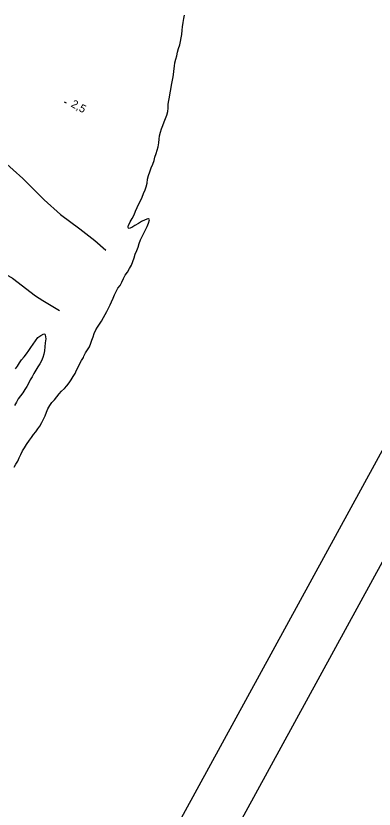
# Model space of a CAD drawing. Extents: x 219136 to 222520, y 5421589 to 5424530.
# Drawn here: x 221446.2 to 221580.4, y 5422424.6 to 5422722 of the extents above; entities that cross this region are included whole.
import ezdxf

# ---------------------------------------------------------------- set-up
doc = ezdxf.new("R2010")
doc.units = 0
for name, color, linetype in [('Level 22', 7, 'Continuous'), ('Level 3', 7, 'Continuous'), ('Level 4', 7, 'Continuous'), ('Level 60', 7, 'Continuous')]:
    doc.layers.add(name, color=color, linetype=linetype)

msp = doc.modelspace()

# ---------------------------------------------------------------- linework, layer by layer
at = {"layer": 'Level 22'}
for points in [[(221401.16, 5422700.07), (221404.78, 5422697.08), (221408.51, 5422691.73), (221411.05, 5422687.98), (221415.14, 5422684.02), (221420.99, 5422681.34), (221427.53, 5422677.96), (221432.86, 5422673.96), (221441.54, 5422667.46), (221448.88, 5422661.03), (221456.85, 5422653.02), (221462.89, 5422647.48), (221470.23, 5422642.17), (221475.83, 5422637.74), (221479.92, 5422634.17)], [(221382.81, 5422668.71), (221382.81, 5422668.71), (221386.55, 5422665.43), (221390.62, 5422662.36), (221394.3, 5422658.47), (221398.29, 5422651.6), (221401.46, 5422646.75), (221404.87, 5422644.91), (221408.74, 5422644.64), (221413.58, 5422644.59), (221417.46, 5422643.02), (221421.52, 5422639.84), (221429.69, 5422631.6), (221434.17, 5422629.02), (221439.82, 5422626.5), (221445, 5422623.64), (221453.51, 5422616.95), (221456.31, 5422615.2), (221459.49, 5422613.41), (221462.52, 5422611.46)]]:
    msp.add_lwpolyline(points, dxfattribs=at)
at = {"layer": 'Level 3'}
msp.add_line((221464.34, 5422689.81), (221465.05, 5422689.43), dxfattribs=at)
at = {"layer": 'Level 4'}
for points in [[(221494.61, 5422656.74), (221495.07, 5422657.91), (221495.37, 5422659.28), (221495.56, 5422660.8), (221495.94, 5422662.14), (221496.33, 5422663.53), (221496.88, 5422664.95), (221497.48, 5422666.32), (221497.95, 5422667.7), (221498.32, 5422669.05), (221498.77, 5422670.42), (221499.13, 5422671.66), (221499.56, 5422672.92), (221499.77, 5422674.4), (221499.88, 5422675.78), (221500.05, 5422677.05), (221500.33, 5422678.33), (221500.77, 5422679.59), (221501.27, 5422680.91), (221501.73, 5422682.19), (221502.27, 5422683.51), (221502.77, 5422684.81), (221503.08, 5422686.09), (221503.21, 5422687.42), (221503.29, 5422688.89), (221503.47, 5422690.29), (221503.71, 5422691.52), (221504.01, 5422693.06), (221504.24, 5422694.32), (221504.55, 5422695.95), (221504.75, 5422697.2), (221504.98, 5422698.53), (221505.23, 5422699.86), (221505.43, 5422701.24), (221505.66, 5422703.1), (221505.77, 5422704.39), (221506.13, 5422705.78), (221506.46, 5422707.03), (221506.78, 5422708.35), (221507.11, 5422709.73), (221507.57, 5422711.13), (221507.89, 5422712.34), (221508.15, 5422713.7), (221508.34, 5422714.95), (221508.47, 5422716.63), (221508.64, 5422717.91), (221508.91, 5422719.44), (221509.13, 5422720.97), (221509.34, 5422722.21)], [(221472.3, 5422595.7), (221473.06, 5422596.77), (221473.78, 5422597.93), (221474.31, 5422599.25), (221474.71, 5422600.45), (221475.13, 5422601.64), (221475.58, 5422602.83), (221476.19, 5422604.21), (221476.83, 5422605.31), (221477.55, 5422606.4), (221478.29, 5422607.54), (221479.05, 5422608.83), (221479.63, 5422609.96), (221480.27, 5422611.16), (221480.87, 5422612.37), (221481.47, 5422613.64), (221482, 5422614.78), (221482.7, 5422616.14), (221483.21, 5422617.37), (221483.72, 5422618.6), (221484.43, 5422619.83), (221485.22, 5422620.9), (221485.96, 5422622.12), (221486.53, 5422623.47), (221487.2, 5422624.7), (221488.02, 5422625.92), (221488.82, 5422627.21), (221489.5, 5422628.48), (221490.04, 5422629.87), (221490.48, 5422631.3), (221490.95, 5422632.68), (221491.49, 5422634.03), (221491.97, 5422635.29), (221492.42, 5422636.65), (221492.92, 5422637.99), (221493.5, 5422639.24), (221494.13, 5422640.47), (221494.73, 5422641.74), (221495.35, 5422643.01), (221495.93, 5422644.24), (221496.28, 5422645.52), (221496.17, 5422645.76), (221495.93, 5422645.83), (221495.62, 5422645.83), (221494.63, 5422645.55), (221493.3, 5422644.84), (221492.12, 5422644.19), (221490.8, 5422643.36), (221489.7, 5422642.63), (221488.67, 5422642.25), (221488.42, 5422642.36), (221488.3, 5422642.59), (221488.25, 5422642.85), (221488.29, 5422643.12), (221488.38, 5422643.41), (221489, 5422644.77), (221489.75, 5422646.02), (221490.46, 5422647.38), (221491.06, 5422648.75), (221491.69, 5422650.14), (221492.32, 5422651.5), (221492.95, 5422652.66), (221493.54, 5422653.99), (221494.07, 5422655.36), (221494.61, 5422656.74)], [(221446.11, 5422589.6), (221446.86, 5422590.67), (221447.56, 5422591.84), (221448.36, 5422592.98), (221449.29, 5422594.12), (221450.18, 5422595.22), (221451.11, 5422596.47), (221451.85, 5422597.66), (221452.68, 5422598.92), (221453.52, 5422600.14), (221454.47, 5422601.35), (221455.51, 5422602.18), (221456.74, 5422602.8), (221457.01, 5422602.65), (221457.17, 5422602.36), (221457.42, 5422600.85), (221457.2, 5422599.43), (221457.04, 5422597.94), (221456.91, 5422596.38), (221456.69, 5422595.12), (221456.28, 5422593.9), (221455.79, 5422592.7), (221455.16, 5422591.51), (221454.46, 5422590.34), (221453.72, 5422589.15), (221452.98, 5422587.92), (221452.26, 5422586.69), (221451.61, 5422585.55), (221450.96, 5422584.15), (221450.35, 5422583.01), (221449.61, 5422581.83), (221448.78, 5422580.68), (221447.9, 5422579.54), (221447.04, 5422578.38), (221446.39, 5422577.16), (221445.73, 5422575.93)], [(221445.52, 5422552.77), (221446.26, 5422553.9), (221446.9, 5422555.07), (221447.47, 5422556.32), (221448.07, 5422557.56), (221448.7, 5422558.84), (221449.41, 5422560.06), (221450.22, 5422561.29), (221451.29, 5422562.87), (221452.05, 5422563.93), (221452.82, 5422565.01), (221453.63, 5422566.06), (221454.41, 5422567.09), (221455.15, 5422568.18), (221455.99, 5422569.47), (221456.62, 5422570.77), (221457.13, 5422572.08), (221457.64, 5422573.36), (221458.21, 5422574.65), (221458.93, 5422575.87), (221459.65, 5422577), (221460.66, 5422578.06), (221461.54, 5422579.18), (221462.44, 5422580.28), (221463.34, 5422581.29), (221464.41, 5422582.32), (221465.33, 5422583.3), (221466.16, 5422584.41), (221466.94, 5422585.55), (221467.72, 5422586.74), (221468.4, 5422587.95), (221468.95, 5422589.08), (221469.51, 5422590.32), (221470.12, 5422591.65), (221470.76, 5422592.73), (221471.51, 5422593.92), (221471.73, 5422594.42), (221472.3, 5422595.7)]]:
    msp.add_lwpolyline(points, dxfattribs=at)
at = {"layer": 'Level 60'}
msp.add_lwpolyline([(219164.83, 5422989.67), (219989.85, 5424500.03), (222033.74, 5423383.57), (221208.72, 5421873.21)], close=True, dxfattribs=at)
msp.add_lwpolyline([(221226.31, 5421863.6), (221663.34, 5421624.89), (222488.32, 5423135.3), (222051.3, 5423374), (221226.31, 5421863.6)], dxfattribs=at)

# ---------------------------------------------------------------- texts
at = {"layer": 'Level 3'}
msp.add_text('2,5', height=3, rotation=331.383, dxfattribs=at).set_placement((221466.59, 5422688.08))

doc.saveas('drawing.dxf')
